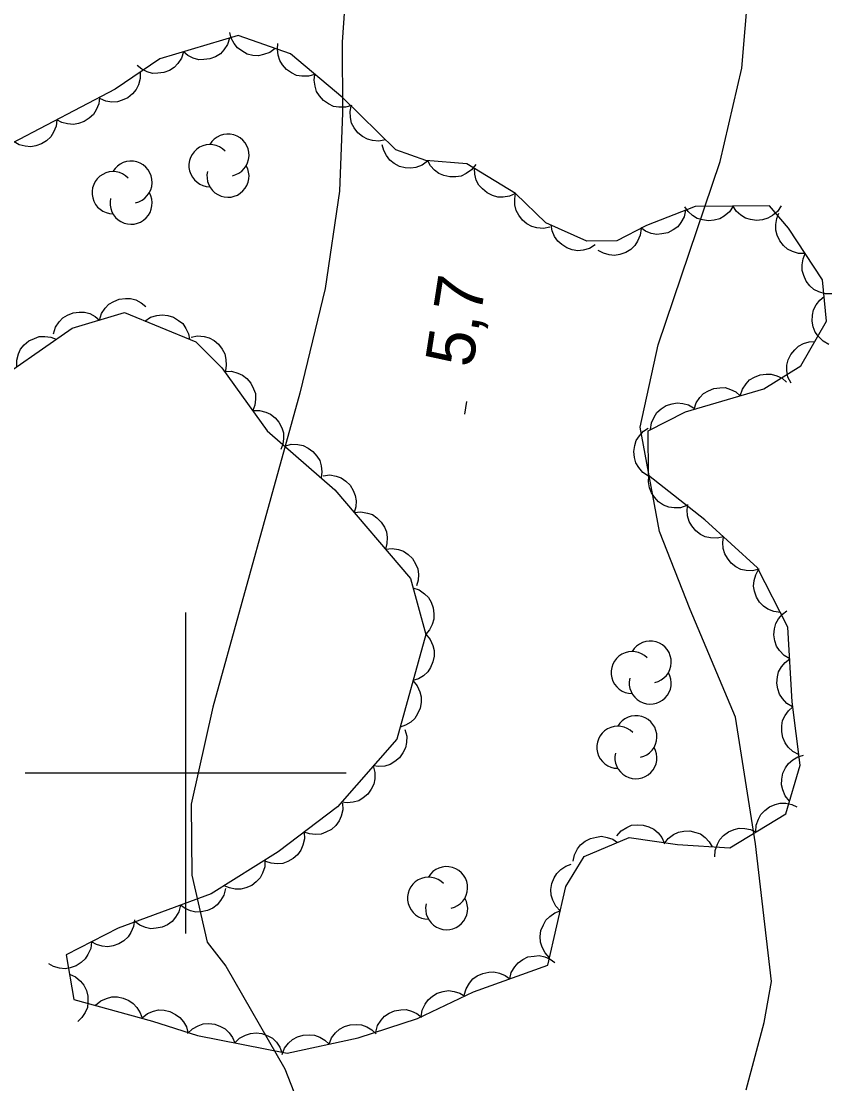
# Model space of a CAD drawing. Extents: x 282461 to 284471, y 5554090 to 5557646.
# Drawn here: x 283589.8 to 283640.3, y 5556180.6 to 5556246.8 of the extents above; entities that cross this region are included whole.
import ezdxf

# ---------------------------------------------------------------- set-up
doc = ezdxf.new("R2010")
doc.units = 0
for name, color, linetype in [('Niveau 1', 7, 'Continuous'), ('Niveau 3', 7, 'Continuous'), ('Niveau 44', 7, 'Continuous'), ('Niveau 61', 7, 'Continuous')]:
    doc.layers.add(name, color=color, linetype=linetype)

msp = doc.modelspace()

# ---------------------------------------------------------------- linework, layer by layer
at = {"layer": 'Niveau 1'}
for points in [[(283634.92, 5556180.26), (283636.05, 5556184.45), (283636.5, 5556187.01), (283635.5, 5556195.59), (283634.27, 5556203.48), (283631.43, 5556210.19), (283629.53, 5556215.05), (283628.31, 5556221.54), (283629.44, 5556226.66), (283633.3, 5556238.08), (283634.65, 5556243.9), (283635.29, 5556251.58), (283635, 5556258.78), (283634.47, 5556266.91), (283632.79, 5556273.63), (283631.1, 5556281.98), (283629.38, 5556293.12)], [(283610.84, 5556291.26), (283611.37, 5556274.75), (283611.8, 5556273.14), (283612.63, 5556270.77), (283613.43, 5556264.84), (283612.81, 5556260.83), (283611.03, 5556256.14), (283610.2, 5556252.12), (283609.74, 5556245.52), (283609.77, 5556241.11), (283609.58, 5556236.23), (283608.69, 5556230.18), (283607.12, 5556223.66), (283601.69, 5556204.1), (283600.34, 5556198.05), (283600.38, 5556193.64), (283601.34, 5556189.47), (283602.49, 5556187.97), (283606.18, 5556181.58), (283608.75, 5556175)]]:
    msp.add_lwpolyline(points, dxfattribs=at)
at = {"layer": 'Niveau 3'}
msp.add_line((283617.39, 5556222.34), (283617.51, 5556223.13), dxfattribs=at)
at = {"layer": 'Niveau 44'}
for points in [[(283620.56, 5556236.1), (283617.52, 5556237.93), (283614.96, 5556238.14), (283613.09, 5556238.82), (283609.8, 5556242.04), (283606.52, 5556244.79), (283603.26, 5556245.93), (283598.38, 5556244.48), (283595.6, 5556242.6), (283587.03, 5556238.1)], [(283602.73, 5556245.77), (283602.61, 5556245.38), (283602.38, 5556245.04), (283602.16, 5556244.79), (283601.86, 5556244.61), (283601.51, 5556244.48), (283601.13, 5556244.43), (283600.81, 5556244.42), (283600.47, 5556244.53), (283600.14, 5556244.69), (283599.86, 5556244.92)], [(283605.57, 5556245.12), (283605.24, 5556244.87), (283604.85, 5556244.74), (283604.53, 5556244.67), (283604.18, 5556244.69), (283603.82, 5556244.78), (283603.49, 5556244.97), (283603.22, 5556245.16), (283603.01, 5556245.44), (283602.83, 5556245.76), (283602.74, 5556246.11)], [(283608.05, 5556243.51), (283607.65, 5556243.39), (283607.24, 5556243.4), (283606.91, 5556243.45), (283606.6, 5556243.6), (283606.29, 5556243.81), (283606.04, 5556244.1), (283605.86, 5556244.37), (283605.76, 5556244.71), (283605.71, 5556245.08), (283605.75, 5556245.44)], [(283599.86, 5556244.92), (283599.73, 5556244.52), (283599.5, 5556244.19), (283599.28, 5556243.94), (283598.98, 5556243.76), (283598.64, 5556243.62), (283598.26, 5556243.58), (283597.93, 5556243.57), (283597.59, 5556243.67), (283597.26, 5556243.84), (283596.98, 5556244.06)], [(283597.17, 5556243.66), (283597.17, 5556243.25), (283597.05, 5556242.86), (283596.92, 5556242.56), (283596.69, 5556242.29), (283596.4, 5556242.06), (283596.05, 5556241.9), (283595.74, 5556241.8), (283595.39, 5556241.79), (283595.02, 5556241.85), (283594.69, 5556241.98)], [(283610.35, 5556241.58), (283609.95, 5556241.47), (283609.54, 5556241.47), (283609.21, 5556241.52), (283608.89, 5556241.67), (283608.59, 5556241.88), (283608.34, 5556242.18), (283608.16, 5556242.45), (283608.06, 5556242.78), (283608.01, 5556243.15), (283608.05, 5556243.51)], [(283594.63, 5556242.09), (283594.58, 5556241.67), (283594.42, 5556241.3), (283594.25, 5556241.02), (283593.99, 5556240.78), (283593.68, 5556240.58), (283593.31, 5556240.46), (283593, 5556240.39), (283592.64, 5556240.43), (283592.29, 5556240.52), (283591.97, 5556240.69)], [(283612.45, 5556239.44), (283612.04, 5556239.36), (283611.64, 5556239.4), (283611.32, 5556239.47), (283611.01, 5556239.65), (283610.73, 5556239.88), (283610.5, 5556240.19), (283610.34, 5556240.47), (283610.26, 5556240.82), (283610.25, 5556241.19), (283610.31, 5556241.54)], [(283591.97, 5556240.69), (283591.92, 5556240.28), (283591.76, 5556239.91), (283591.59, 5556239.62), (283591.33, 5556239.38), (283591.02, 5556239.18), (283590.66, 5556239.07), (283590.34, 5556239), (283589.99, 5556239.03), (283589.63, 5556239.13), (283589.31, 5556239.3)], [(283615.07, 5556238.1), (283614.73, 5556237.85), (283614.35, 5556237.72), (283614.03, 5556237.66), (283613.67, 5556237.69), (283613.32, 5556237.78), (283612.99, 5556237.97), (283612.72, 5556238.16), (283612.51, 5556238.45), (283612.34, 5556238.78), (283612.25, 5556239.12)], [(283618.07, 5556237.89), (283617.81, 5556237.56), (283617.47, 5556237.33), (283617.17, 5556237.18), (283616.83, 5556237.12), (283616.46, 5556237.12), (283616.09, 5556237.21), (283615.78, 5556237.33), (283615.51, 5556237.54), (283615.25, 5556237.82), (283615.08, 5556238.13)], [(283620.56, 5556236.1), (283620.18, 5556235.92), (283619.78, 5556235.87), (283619.45, 5556235.87), (283619.11, 5556235.96), (283618.78, 5556236.13), (283618.49, 5556236.38), (283618.26, 5556236.61), (283618.11, 5556236.93), (283618.01, 5556237.29), (283617.99, 5556237.65)], [(283589.23, 5556225.12), (283592.93, 5556227.71), (283596.18, 5556228.67), (283600.62, 5556226.85), (283602.26, 5556225.24), (283605.08, 5556221.32), (283609.3, 5556217.64), (283614, 5556212.11), (283614.96, 5556208.63), (283613.15, 5556202.11), (283609.46, 5556197.9), (283605.76, 5556195.08), (283601.59, 5556192.48), (283595.79, 5556190.34), (283592.55, 5556188.68), (283593.03, 5556185.9), (283597.93, 5556184.55), (283600.73, 5556183.65), (283606.32, 5556182.54), (283610.74, 5556183.51), (283614.45, 5556184.71), (283617.93, 5556186.36), (283622.57, 5556188.03), (283623.69, 5556192.92), (283624.84, 5556194.79), (283627.63, 5556195.98), (283630.65, 5556195.54), (283633.91, 5556195.34), (283637.39, 5556197.46), (283638.3, 5556200.49), (283637.8, 5556204.44), (283637.53, 5556209.08), (283635.64, 5556212.78), (283632.36, 5556215.77), (283628.84, 5556218.52), (283628.82, 5556221.31), (283631.14, 5556222.49), (283636.02, 5556223.93), (283638.33, 5556225.35), (283639.94, 5556228.15), (283639.69, 5556230.71), (283637.57, 5556233.94), (283636.39, 5556235.32), (283631.74, 5556235.28), (283628.72, 5556234.09), (283626.87, 5556233.14), (283625, 5556233.12), (283622.44, 5556234.26), (283620.56, 5556236.1)], [(283622.7, 5556234), (283622.29, 5556233.92), (283621.89, 5556233.96), (283621.57, 5556234.03), (283621.26, 5556234.2), (283620.98, 5556234.44), (283620.75, 5556234.75), (283620.59, 5556235.03), (283620.51, 5556235.38), (283620.5, 5556235.75), (283620.56, 5556236.1)], [(283631.15, 5556235.05), (283631.06, 5556234.64), (283630.86, 5556234.29), (283630.66, 5556234.02), (283630.38, 5556233.82), (283630.05, 5556233.65), (283629.67, 5556233.57), (283629.35, 5556233.54), (283629, 5556233.61), (283628.66, 5556233.75), (283628.36, 5556233.95)], [(283634.11, 5556235.3), (283633.88, 5556234.95), (283633.56, 5556234.69), (283633.28, 5556234.52), (283632.94, 5556234.43), (283632.58, 5556234.39), (283632.2, 5556234.45), (283631.88, 5556234.54), (283631.59, 5556234.73), (283631.31, 5556234.98), (283631.11, 5556235.27)], [(283637.11, 5556235.33), (283636.88, 5556234.98), (283636.56, 5556234.72), (283636.28, 5556234.55), (283635.94, 5556234.45), (283635.57, 5556234.42), (283635.2, 5556234.48), (283634.88, 5556234.56), (283634.59, 5556234.75), (283634.31, 5556235), (283634.11, 5556235.3)], [(283638.61, 5556232.35), (283638.19, 5556232.36), (283637.81, 5556232.48), (283637.51, 5556232.62), (283637.25, 5556232.86), (283637.02, 5556233.15), (283636.86, 5556233.5), (283636.77, 5556233.81), (283636.77, 5556234.16), (283636.83, 5556234.53), (283636.97, 5556234.86)], [(283625.52, 5556232.89), (283625.16, 5556232.67), (283624.77, 5556232.56), (283624.44, 5556232.52), (283624.09, 5556232.58), (283623.75, 5556232.7), (283623.43, 5556232.91), (283623.18, 5556233.12), (283622.99, 5556233.41), (283622.84, 5556233.76), (283622.78, 5556234.11)], [(283628.38, 5556233.91), (283628.33, 5556233.5), (283628.16, 5556233.13), (283627.99, 5556232.85), (283627.73, 5556232.61), (283627.42, 5556232.41), (283627.05, 5556232.3), (283626.73, 5556232.23), (283626.38, 5556232.27), (283626.03, 5556232.37), (283625.71, 5556232.54)], [(283640.26, 5556229.84), (283639.84, 5556229.85), (283639.45, 5556229.97), (283639.15, 5556230.12), (283638.89, 5556230.35), (283638.66, 5556230.64), (283638.51, 5556230.99), (283638.41, 5556231.3), (283638.41, 5556231.65), (283638.47, 5556232.02), (283638.61, 5556232.35)], [(283594.63, 5556228.21), (283594.76, 5556228.61), (283594.99, 5556228.95), (283595.21, 5556229.19), (283595.51, 5556229.37), (283595.86, 5556229.51), (283596.24, 5556229.55), (283596.56, 5556229.56), (283596.9, 5556229.46), (283597.23, 5556229.29), (283597.51, 5556229.06)], [(283640.08, 5556226.69), (283639.72, 5556226.89), (283639.43, 5556227.18), (283639.23, 5556227.45), (283639.11, 5556227.78), (283639.04, 5556228.14), (283639.07, 5556228.52), (283639.12, 5556228.84), (283639.29, 5556229.15), (283639.51, 5556229.45), (283639.79, 5556229.68)], [(283591.76, 5556227.36), (283591.88, 5556227.76), (283592.11, 5556228.1), (283592.34, 5556228.34), (283592.64, 5556228.52), (283592.98, 5556228.66), (283593.36, 5556228.7), (283593.69, 5556228.71), (283594.02, 5556228.61), (283594.36, 5556228.44), (283594.63, 5556228.21)], [(283597.46, 5556228.14), (283597.81, 5556228.38), (283598.2, 5556228.49), (283598.53, 5556228.54), (283598.88, 5556228.5), (283599.23, 5556228.39), (283599.55, 5556228.19), (283599.81, 5556227.99), (283600.01, 5556227.69), (283600.17, 5556227.36), (283600.24, 5556227.01)], [(283589.47, 5556225.29), (283589.47, 5556225.71), (283589.58, 5556226.1), (283589.71, 5556226.4), (283589.94, 5556226.67), (283590.22, 5556226.91), (283590.57, 5556227.07), (283590.87, 5556227.18), (283591.23, 5556227.19), (283591.59, 5556227.14), (283591.93, 5556227.01)], [(283600.33, 5556227.14), (283600.74, 5556227.22), (283601.14, 5556227.18), (283601.46, 5556227.11), (283601.77, 5556226.93), (283602.05, 5556226.7), (283602.28, 5556226.39), (283602.44, 5556226.11), (283602.51, 5556225.76), (283602.53, 5556225.39), (283602.47, 5556225.04)], [(283637.72, 5556224.28), (283637.53, 5556224.66), (283637.47, 5556225.06), (283637.46, 5556225.39), (283637.55, 5556225.73), (283637.71, 5556226.06), (283637.95, 5556226.36), (283638.18, 5556226.59), (283638.5, 5556226.75), (283638.85, 5556226.86), (283639.21, 5556226.88)], [(283602.43, 5556225.01), (283602.85, 5556225.02), (283603.24, 5556224.91), (283603.54, 5556224.78), (283603.81, 5556224.56), (283604.06, 5556224.28), (283604.22, 5556223.93), (283604.34, 5556223.63), (283604.35, 5556223.28), (283604.3, 5556222.91), (283604.18, 5556222.57)], [(283634.56, 5556223.5), (283634.69, 5556223.9), (283634.92, 5556224.23), (283635.14, 5556224.48), (283635.44, 5556224.66), (283635.79, 5556224.79), (283636.17, 5556224.84), (283636.49, 5556224.84), (283636.83, 5556224.74), (283637.16, 5556224.58), (283637.44, 5556224.35)], [(283631.69, 5556222.65), (283631.81, 5556223.05), (283632.04, 5556223.38), (283632.26, 5556223.63), (283632.57, 5556223.81), (283632.91, 5556223.95), (283633.29, 5556223.99), (283633.62, 5556224), (283633.95, 5556223.89), (283634.28, 5556223.73), (283634.56, 5556223.5)], [(283604.18, 5556222.57), (283604.6, 5556222.58), (283604.99, 5556222.48), (283605.29, 5556222.35), (283605.57, 5556222.12), (283605.81, 5556221.84), (283605.98, 5556221.5), (283606.09, 5556221.19), (283606.1, 5556220.84), (283606.06, 5556220.47), (283605.93, 5556220.14)], [(283628.97, 5556221.39), (283629.03, 5556221.8), (283629.19, 5556222.17), (283629.36, 5556222.46), (283629.63, 5556222.69), (283629.94, 5556222.88), (283630.31, 5556223), (283630.63, 5556223.06), (283630.98, 5556223.02), (283631.33, 5556222.92), (283631.65, 5556222.75)], [(283628.84, 5556218.48), (283628.49, 5556218.72), (283628.23, 5556219.03), (283628.06, 5556219.31), (283627.97, 5556219.65), (283627.93, 5556220.02), (283627.99, 5556220.4), (283628.08, 5556220.71), (283628.27, 5556221), (283628.52, 5556221.28), (283628.82, 5556221.48)], [(283606.18, 5556220.36), (283606.58, 5556220.47), (283606.99, 5556220.45), (283607.31, 5556220.4), (283607.63, 5556220.24), (283607.93, 5556220.02), (283608.17, 5556219.73), (283608.35, 5556219.46), (283608.44, 5556219.12), (283608.48, 5556218.75), (283608.44, 5556218.39)], [(283608.56, 5556218.51), (283608.98, 5556218.56), (283609.38, 5556218.48), (283609.69, 5556218.38), (283609.98, 5556218.18), (283610.24, 5556217.92), (283610.44, 5556217.59), (283610.57, 5556217.29), (283610.62, 5556216.94), (283610.6, 5556216.57), (283610.5, 5556216.22)], [(283631.23, 5556216.65), (283630.83, 5556216.52), (283630.43, 5556216.52), (283630.1, 5556216.55), (283629.78, 5556216.69), (283629.47, 5556216.89), (283629.21, 5556217.18), (283629.02, 5556217.44), (283628.9, 5556217.77), (283628.84, 5556218.14), (283628.87, 5556218.5)], [(283633.52, 5556214.71), (283633.11, 5556214.62), (283632.71, 5556214.64), (283632.38, 5556214.7), (283632.07, 5556214.86), (283631.78, 5556215.09), (283631.54, 5556215.39), (283631.37, 5556215.67), (283631.28, 5556216.01), (283631.25, 5556216.38), (283631.3, 5556216.73)], [(283610.5, 5556216.22), (283610.92, 5556216.27), (283611.32, 5556216.19), (283611.63, 5556216.09), (283611.92, 5556215.89), (283612.18, 5556215.63), (283612.38, 5556215.3), (283612.52, 5556215.01), (283612.56, 5556214.66), (283612.54, 5556214.29), (283612.45, 5556213.94)], [(283635.74, 5556212.69), (283635.33, 5556212.6), (283634.92, 5556212.62), (283634.6, 5556212.68), (283634.29, 5556212.84), (283633.99, 5556213.07), (283633.76, 5556213.37), (283633.59, 5556213.65), (283633.5, 5556213.99), (283633.47, 5556214.36), (283633.52, 5556214.71)], [(283612.45, 5556213.94), (283612.86, 5556213.98), (283613.26, 5556213.91), (283613.57, 5556213.81), (283613.86, 5556213.61), (283614.13, 5556213.35), (283614.32, 5556213.02), (283614.46, 5556212.72), (283614.5, 5556212.37), (283614.48, 5556212), (283614.39, 5556211.65)], [(283637.06, 5556209.99), (283636.65, 5556210.05), (283636.28, 5556210.21), (283636, 5556210.38), (283635.76, 5556210.64), (283635.56, 5556210.96), (283635.45, 5556211.32), (283635.39, 5556211.64), (283635.42, 5556211.99), (283635.53, 5556212.35), (283635.7, 5556212.67)], [(283614.16, 5556211.53), (283614.55, 5556211.4), (283614.89, 5556211.16), (283615.13, 5556210.94), (283615.3, 5556210.63), (283615.43, 5556210.29), (283615.47, 5556209.91), (283615.47, 5556209.58), (283615.36, 5556209.24), (283615.19, 5556208.92), (283614.96, 5556208.64)], [(283637.64, 5556207.11), (283637.29, 5556207.32), (283637.01, 5556207.62), (283636.82, 5556207.9), (283636.71, 5556208.23), (283636.66, 5556208.6), (283636.7, 5556208.98), (283636.77, 5556209.3), (283636.95, 5556209.6), (283637.18, 5556209.89), (283637.47, 5556210.1)], [(283614.96, 5556208.64), (283615.23, 5556208.32), (283615.4, 5556207.95), (283615.49, 5556207.63), (283615.48, 5556207.28), (283615.41, 5556206.92), (283615.25, 5556206.57), (283615.08, 5556206.29), (283614.82, 5556206.06), (283614.5, 5556205.87), (283614.16, 5556205.75)], [(283637.82, 5556204.12), (283637.46, 5556204.33), (283637.19, 5556204.63), (283637, 5556204.9), (283636.89, 5556205.24), (283636.84, 5556205.6), (283636.88, 5556205.98), (283636.95, 5556206.3), (283637.12, 5556206.61), (283637.36, 5556206.89), (283637.64, 5556207.11)], [(283614.16, 5556205.75), (283614.43, 5556205.43), (283614.59, 5556205.06), (283614.68, 5556204.74), (283614.68, 5556204.39), (283614.61, 5556204.03), (283614.45, 5556203.68), (283614.28, 5556203.4), (283614.02, 5556203.17), (283613.7, 5556202.98), (283613.36, 5556202.86)], [(283638.22, 5556201.14), (283637.84, 5556201.33), (283637.55, 5556201.61), (283637.35, 5556201.87), (283637.21, 5556202.2), (283637.14, 5556202.56), (283637.15, 5556202.94), (283637.2, 5556203.26), (283637.35, 5556203.58), (283637.57, 5556203.88), (283637.84, 5556204.12)], [(283613.66, 5556202.7), (283613.77, 5556202.29), (283613.75, 5556201.89), (283613.7, 5556201.56), (283613.54, 5556201.25), (283613.32, 5556200.95), (283613.03, 5556200.71), (283612.75, 5556200.53), (283612.41, 5556200.43), (283612.04, 5556200.4), (283611.69, 5556200.44)], [(283637.63, 5556198.25), (283637.36, 5556198.57), (283637.21, 5556198.95), (283637.12, 5556199.27), (283637.14, 5556199.62), (283637.21, 5556199.98), (283637.38, 5556200.32), (283637.56, 5556200.6), (283637.83, 5556200.82), (283638.15, 5556201.01), (283638.49, 5556201.12)], [(283611.69, 5556200.44), (283611.79, 5556200.04), (283611.78, 5556199.63), (283611.72, 5556199.31), (283611.56, 5556198.99), (283611.35, 5556198.69), (283611.05, 5556198.45), (283610.78, 5556198.27), (283610.44, 5556198.18), (283610.07, 5556198.14), (283609.71, 5556198.19)], [(283609.76, 5556198.13), (283609.79, 5556197.71), (283609.69, 5556197.32), (283609.57, 5556197.01), (283609.35, 5556196.73), (283609.08, 5556196.48), (283608.74, 5556196.31), (283608.44, 5556196.19), (283608.09, 5556196.16), (283607.72, 5556196.2), (283607.38, 5556196.31)], [(283635.53, 5556196.33), (283635.55, 5556196.74), (283635.69, 5556197.13), (283635.84, 5556197.42), (283636.08, 5556197.67), (283636.38, 5556197.89), (283636.74, 5556198.04), (283637.05, 5556198.12), (283637.4, 5556198.11), (283637.77, 5556198.04), (283638.09, 5556197.89)], [(283626.86, 5556196.09), (283627.14, 5556196.4), (283627.49, 5556196.61), (283627.79, 5556196.74), (283628.14, 5556196.78), (283628.51, 5556196.76), (283628.87, 5556196.64), (283629.17, 5556196.51), (283629.44, 5556196.27), (283629.67, 5556195.98), (283629.82, 5556195.66)], [(283607.38, 5556196.31), (283607.4, 5556195.9), (283607.3, 5556195.5), (283607.18, 5556195.19), (283606.97, 5556194.91), (283606.7, 5556194.67), (283606.36, 5556194.49), (283606.05, 5556194.37), (283605.7, 5556194.34), (283605.33, 5556194.38), (283604.99, 5556194.49)], [(283624.15, 5556194.5), (283624.23, 5556194.91), (283624.42, 5556195.27), (283624.61, 5556195.53), (283624.89, 5556195.75), (283625.22, 5556195.92), (283625.59, 5556196.01), (283625.91, 5556196.06), (283626.26, 5556195.99), (283626.61, 5556195.87), (283626.91, 5556195.67)], [(283629.82, 5556195.59), (283630.07, 5556195.92), (283630.4, 5556196.16), (283630.7, 5556196.31), (283631.04, 5556196.38), (283631.41, 5556196.39), (283631.78, 5556196.3), (283632.09, 5556196.2), (283632.37, 5556195.99), (283632.63, 5556195.72), (283632.81, 5556195.41)], [(283632.97, 5556194.77), (283632.99, 5556195.18), (283633.13, 5556195.57), (283633.28, 5556195.86), (283633.52, 5556196.11), (283633.82, 5556196.33), (283634.17, 5556196.48), (283634.49, 5556196.56), (283634.84, 5556196.55), (283635.2, 5556196.48), (283635.53, 5556196.33)], [(283604.94, 5556194.57), (283604.92, 5556194.15), (283604.79, 5556193.77), (283604.64, 5556193.47), (283604.4, 5556193.22), (283604.11, 5556192.99), (283603.75, 5556192.85), (283603.44, 5556192.76), (283603.09, 5556192.77), (283602.72, 5556192.84), (283602.39, 5556192.98)], [(283623.34, 5556191.41), (283623.06, 5556191.71), (283622.88, 5556192.08), (283622.78, 5556192.39), (283622.76, 5556192.74), (283622.81, 5556193.11), (283622.96, 5556193.46), (283623.12, 5556193.75), (283623.37, 5556193.99), (283623.68, 5556194.2), (283624.01, 5556194.33)], [(283602.48, 5556192.81), (283602.38, 5556192.4), (283602.17, 5556192.05), (283601.97, 5556191.79), (283601.68, 5556191.59), (283601.35, 5556191.43), (283600.97, 5556191.36), (283600.64, 5556191.34), (283600.3, 5556191.42), (283599.96, 5556191.56), (283599.67, 5556191.77)], [(283599.67, 5556191.77), (283599.57, 5556191.36), (283599.36, 5556191.02), (283599.15, 5556190.76), (283598.87, 5556190.55), (283598.53, 5556190.4), (283598.15, 5556190.33), (283597.83, 5556190.3), (283597.49, 5556190.38), (283597.14, 5556190.52), (283596.85, 5556190.73)], [(283622.67, 5556188.48), (283622.39, 5556188.79), (283622.21, 5556189.15), (283622.11, 5556189.47), (283622.09, 5556189.82), (283622.14, 5556190.19), (283622.29, 5556190.54), (283622.45, 5556190.83), (283622.7, 5556191.07), (283623.01, 5556191.28), (283623.34, 5556191.41)], [(283596.8, 5556190.86), (283596.75, 5556190.44), (283596.58, 5556190.07), (283596.41, 5556189.79), (283596.15, 5556189.55), (283595.84, 5556189.36), (283595.47, 5556189.24), (283595.15, 5556189.18), (283594.8, 5556189.22), (283594.44, 5556189.32), (283594.13, 5556189.49)], [(283594.13, 5556189.49), (283594.08, 5556189.07), (283593.91, 5556188.7), (283593.74, 5556188.42), (283593.48, 5556188.19), (283593.17, 5556187.99), (283592.8, 5556187.87), (283592.48, 5556187.81), (283592.13, 5556187.85), (283591.77, 5556187.95), (283591.46, 5556188.12)], [(283620.19, 5556187.17), (283620.29, 5556187.58), (283620.5, 5556187.92), (283620.71, 5556188.18), (283621, 5556188.38), (283621.33, 5556188.54), (283621.71, 5556188.6), (283622.03, 5556188.63), (283622.38, 5556188.54), (283622.72, 5556188.4), (283623.01, 5556188.19)], [(283592.76, 5556187.47), (283593.14, 5556187.3), (283593.45, 5556187.03), (283593.66, 5556186.78), (283593.81, 5556186.46), (283593.9, 5556186.11), (283593.9, 5556185.72), (283593.87, 5556185.4), (283593.73, 5556185.08), (283593.53, 5556184.77), (283593.27, 5556184.52)], [(283617.36, 5556186.16), (283617.47, 5556186.56), (283617.68, 5556186.91), (283617.89, 5556187.17), (283618.17, 5556187.37), (283618.51, 5556187.52), (283618.89, 5556187.59), (283619.21, 5556187.61), (283619.55, 5556187.53), (283619.9, 5556187.38), (283620.19, 5556187.17)], [(283614.68, 5556184.82), (283614.74, 5556185.23), (283614.92, 5556185.6), (283615.1, 5556185.87), (283615.37, 5556186.1), (283615.68, 5556186.29), (283616.05, 5556186.39), (283616.37, 5556186.45), (283616.72, 5556186.4), (283617.08, 5556186.29), (283617.39, 5556186.1)], [(283594.38, 5556185.53), (283594.7, 5556185.8), (283595.07, 5556185.96), (283595.39, 5556186.05), (283595.74, 5556186.05), (283596.11, 5556185.98), (283596.45, 5556185.82), (283596.73, 5556185.65), (283596.96, 5556185.39), (283597.16, 5556185.07), (283597.28, 5556184.73)], [(283597.28, 5556184.76), (283597.61, 5556185.02), (283597.99, 5556185.16), (283598.31, 5556185.24), (283598.66, 5556185.22), (283599.02, 5556185.14), (283599.36, 5556184.96), (283599.64, 5556184.78), (283599.86, 5556184.51), (283600.04, 5556184.19), (283600.14, 5556183.84)], [(283611.84, 5556183.86), (283611.95, 5556184.27), (283612.17, 5556184.61), (283612.39, 5556184.86), (283612.68, 5556185.05), (283613.02, 5556185.19), (283613.4, 5556185.25), (283613.73, 5556185.26), (283614.07, 5556185.16), (283614.41, 5556185.01), (283614.69, 5556184.79)], [(283600.12, 5556183.77), (283600.42, 5556184.06), (283600.78, 5556184.25), (283601.09, 5556184.37), (283601.44, 5556184.39), (283601.81, 5556184.35), (283602.16, 5556184.21), (283602.45, 5556184.07), (283602.7, 5556183.82), (283602.92, 5556183.52), (283603.06, 5556183.19)], [(283608.94, 5556183.11), (283609.09, 5556183.5), (283609.34, 5556183.82), (283609.58, 5556184.05), (283609.89, 5556184.21), (283610.25, 5556184.32), (283610.63, 5556184.34), (283610.96, 5556184.32), (283611.28, 5556184.19), (283611.6, 5556184), (283611.86, 5556183.76)], [(283603.06, 5556183.19), (283603.36, 5556183.48), (283603.72, 5556183.67), (283604.03, 5556183.78), (283604.38, 5556183.81), (283604.75, 5556183.77), (283605.11, 5556183.63), (283605.4, 5556183.48), (283605.65, 5556183.23), (283605.86, 5556182.93), (283606, 5556182.6)], [(283606.01, 5556182.47), (283606.16, 5556182.86), (283606.41, 5556183.18), (283606.65, 5556183.41), (283606.96, 5556183.57), (283607.32, 5556183.68), (283607.7, 5556183.69), (283608.03, 5556183.68), (283608.35, 5556183.55), (283608.67, 5556183.36), (283608.94, 5556183.11)]]:
    msp.add_lwpolyline(points, dxfattribs=at)
for centre, start, end in [((283602.634, 5556238.482), 282.26917, 149.72625), ((283601.507, 5556237.826), 44.11537, 269.80396), ((283596.598, 5556236.798), 282.26917, 149.72625), ((283602.634, 5556237.17), 166.93686, 29.62122), ((283595.471, 5556236.142), 44.11537, 269.80396), ((283596.598, 5556235.487), 166.93686, 29.62122), ((283628.947, 5556206.911), 282.26917, 149.72625), ((283627.819, 5556206.255), 44.11537, 269.80396), ((283628.947, 5556205.599), 166.93686, 29.62122), ((283628.053, 5556202.257), 282.26917, 149.72625), ((283626.925, 5556201.602), 44.11537, 269.80396), ((283628.053, 5556200.946), 166.93686, 29.62122), ((283616.26, 5556192.858), 282.26917, 149.72625), ((283615.132, 5556192.202), 44.11537, 269.80396), ((283616.26, 5556191.547), 166.93686, 29.62122)]:
    msp.add_arc(centre, 1.311, start, end, dxfattribs=at)
at = {"layer": 'Niveau 61'}
for points in [[(283600, 5556190), (283600, 5556210)], [(283590, 5556200), (283610, 5556200)]]:
    msp.add_lwpolyline(points, dxfattribs=at)

# ---------------------------------------------------------------- texts
at = {"layer": 'Niveau 3'}
msp.add_text('5,7  ', height=3, rotation=81.09575, dxfattribs=at).set_placement((283617.87, 5556225.18))

doc.saveas('drawing.dxf')
